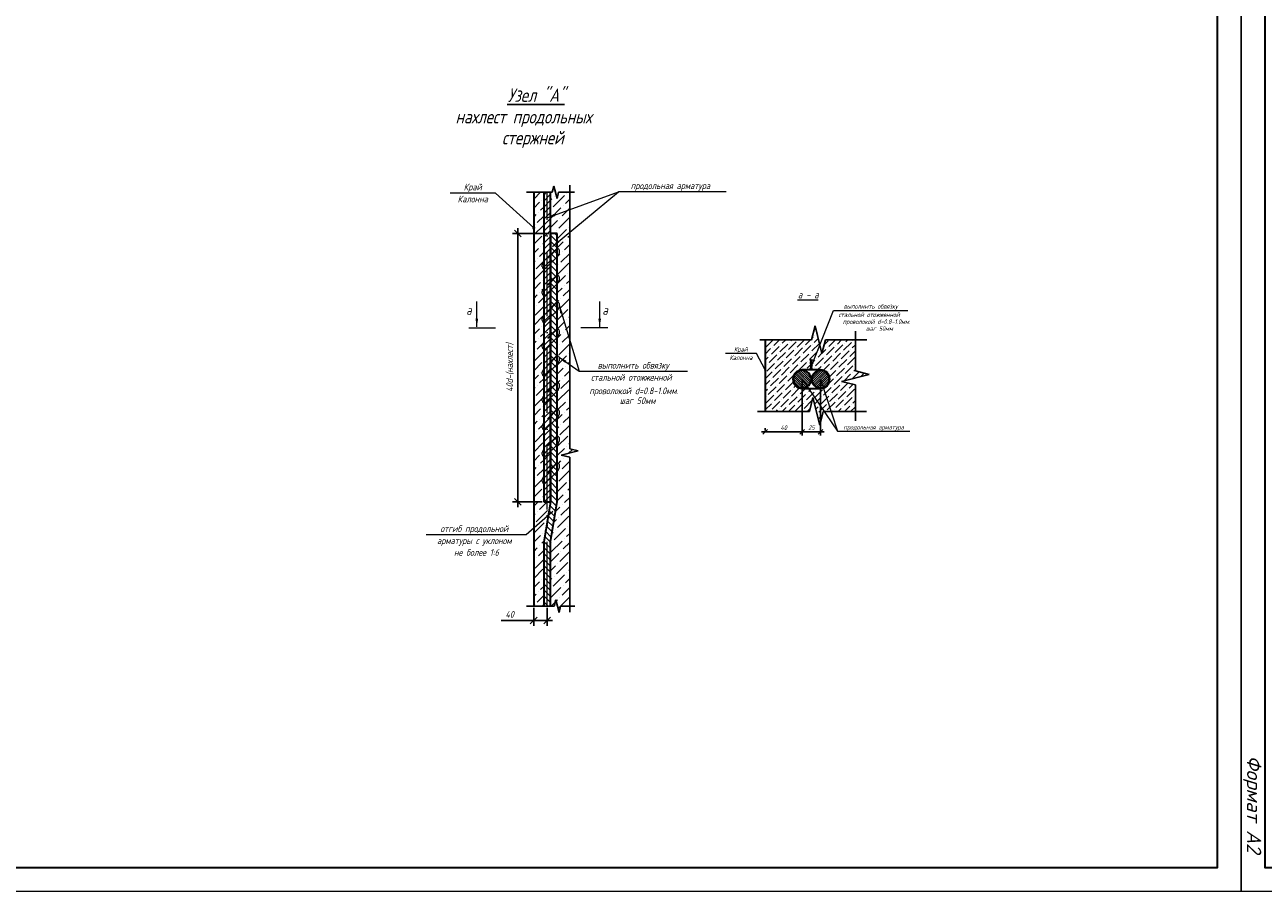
# Model space of a CAD drawing. Header units: millimetres. Extents: x -33345 to 4712671, y -3392 to 121473.
# Tile 1022 of 1056: x 4081035 to 4107090, y 44501 to 62730. Entities that reach past the tile are written whole.
import ezdxf
from ezdxf.enums import TextEntityAlignment as Align

# ---------------------------------------------------------------- set-up
doc = ezdxf.new("R2010")
doc.units = ezdxf.units.MM
doc.linetypes.add('ACAD_ISO10W100', pattern=[18, 12, -3, 0, -3])
doc.linetypes.add('HIDDEN', pattern=[0.375, 0.25, -0.125])
for name, color, linetype in [('$AUDIT_BAD_LAYER1', 7, 'Continuous'), ('_линия', 7, 'Continuous'), ('СПДС_РАЗМЕРЫ', 7, 'Continuous'), ('СПДС_СИМВОЛЫ', 7, 'Continuous')]:
    doc.layers.add(name, color=color, linetype=linetype)
for name, color, linetype, lineweight in [('.', 7, 'Continuous', 15), ('w-hatch', 7, 'Continuous', 0), ('w-line', 7, 'Continuous', 0), ('w-Армирования', 172, 'Continuous', 30), ('w-выноски', 7, 'Continuous', 0), ('w-текст', 7, 'Continuous', 0), ('СПДС_w-ось', 4, 'Continuous', 0)]:
    doc.layers.add(name, color=color, linetype=linetype, lineweight=lineweight)
doc.styles.add('X-U-RW-01$0$StyleROMANS', font='GOTHIC.TTF')
doc.styles.add('ГОСТ 2.304', font='cs_gost2304.shx', dxfattribs={"oblique": 15})
doc.styles.add('Тохир', font='isocpeui.ttf', dxfattribs={"oblique": 2, "height": 250})

# ---------------------------------------------------------------- blocks, each defined once
blk = doc.blocks.new('srhet')
at = {"lineweight": 20}
blk.add_lwpolyline([(-49807960, 24193266), (-49748560, 24193266), (-49748560, 24235266), (-49807960, 24235266)], close=True, dxfattribs=at)
at = {"lineweight": 35}
blk.add_lwpolyline([(-49805960, 24193766), (-49749060, 24193766), (-49749060, 24234766), (-49805960, 24234766)], close=True, dxfattribs=at)
at = {"layer": '_линия', "color": 18, "lineweight": 0, "insert": (-49751418, 24193689), "char_height": 300, "width": 2427.67, "attachment_point": 1, "style": 'Тохир'}
blk.add_mtext('Формат А2', dxfattribs=at)
blk = doc.blocks.new('_Oblique')
at = {"color": 0, "linetype": 'ByBlock', "lineweight": -2}
blk.add_line((-0.5, -0.5), (0.5, 0.5), dxfattribs=at)
blk = doc.blocks.new('wetrtqerg')
at = {"layer": 'w-hatch', "linetype": 'Continuous', "ltscale": 1.5}
for p, q in [((3749636, -1048603), (3749586, -1048654)), ((3749711, -1048641), (3749586, -1048766)), ((3749711, -1048753), (3749586, -1048878)), ((3749711, -1048865), (3749586, -1048990)), ((3749711, -1048978), (3749586, -1049103)), ((3749711, -1049090), (3749586, -1049215)), ((3749711, -1049202), (3749586, -1049327)), ((3749711, -1049314), (3749586, -1049439)), ((3749711, -1049427), (3749586, -1049552)), ((3749711, -1049539), (3749586, -1049664)), ((3749836, -1049525), (3749711, -1049400)), ((3749836, -1049637), (3749711, -1049512)), ((3749836, -1049412), (3749793, -1049370)), ((3749711, -1049651), (3749586, -1049776)), ((3749711, -1049763), (3749586, -1049888)), ((3749836, -1049749), (3749711, -1049624)), ((3749836, -1049861), (3749711, -1049736)), ((3749648, -1049938), (3749586, -1050001)), ((3749711, -1049876), (3749648, -1049938)), ((3749711, -1049988), (3749648, -1050050)), ((3749836, -1049974), (3749711, -1049849)), ((3749836, -1050086), (3749711, -1049961)), ((3749648, -1050050), (3749586, -1050113)), ((3749648, -1050163), (3749586, -1050225)), ((3749711, -1050100), (3749648, -1050163)), ((3749711, -1050212), (3749648, -1050275)), ((3749836, -1050198), (3749711, -1050073)), ((3749836, -1050310), (3749711, -1050185)), ((3749648, -1050275), (3749586, -1050337)), ((3749648, -1050387), (3749586, -1050450)), ((3749711, -1050325), (3749648, -1050387)), ((3749711, -1050437), (3749648, -1050499)), ((3749836, -1050423), (3749711, -1050298)), ((3749836, -1050535), (3749711, -1050410)), ((3749648, -1050499), (3749586, -1050562)), ((3749648, -1050612), (3749586, -1050674)), ((3749711, -1050549), (3749648, -1050612)), ((3749711, -1050661), (3749648, -1050724)), ((3749836, -1050647), (3749711, -1050522)), ((3749780, -1050703), (3749711, -1050634)), ((3749648, -1050724), (3749586, -1050786)), ((3749648, -1050836), (3749586, -1050899)), ((3749711, -1050774), (3749648, -1050836)), ((3749711, -1050886), (3749648, -1050948)), ((3749724, -1050759), (3749711, -1050747)), ((3749747, -1050895), (3749711, -1050859)), ((3749804, -1050839), (3749724, -1050759)), ((3749836, -1050984), (3749747, -1050895)), ((3749836, -1050759), (3749780, -1050703)), ((3749836, -1050872), (3749804, -1050839)), ((3749648, -1050948), (3749586, -1051011)), ((3749648, -1051061), (3749586, -1051123)), ((3749711, -1050998), (3749648, -1051061)), ((3749711, -1051110), (3749648, -1051173)), ((3749836, -1051096), (3749711, -1050971)), ((3749836, -1051208), (3749711, -1051083)), ((3749648, -1051173), (3749586, -1051235)), ((3749648, -1051285), (3749586, -1051348)), ((3749711, -1051223), (3749648, -1051285)), ((3749711, -1051335), (3749648, -1051397)), ((3749836, -1051321), (3749711, -1051196)), ((3749836, -1051433), (3749711, -1051308)), ((3749648, -1051397), (3749586, -1051460)), ((3749648, -1051510), (3749586, -1051572)), ((3749648, -1051622), (3749586, -1051684)), ((3749711, -1051447), (3749648, -1051510)), ((3749711, -1051559), (3749648, -1051622)), ((3749836, -1051545), (3749711, -1051420)), ((3749832, -1051653), (3749711, -1051532)), ((3749648, -1051734), (3749586, -1051797)), ((3749648, -1051846), (3749586, -1051909)), ((3749711, -1051672), (3749648, -1051734)), ((3749711, -1051784), (3749648, -1051846)), ((3749775, -1051708), (3749711, -1051645)), ((3749719, -1051765), (3749711, -1051757)), ((3749799, -1051844), (3749719, -1051765)), ((3749836, -1051770), (3749775, -1051708)), ((3749836, -1051882), (3749799, -1051844)), ((3749836, -1051657), (3749832, -1051653)), ((3749648, -1051959), (3749586, -1052021)), ((3749648, -1052071), (3749586, -1052134)), ((3749711, -1051896), (3749648, -1051959)), ((3749711, -1052009), (3749648, -1052071)), ((3749742, -1051900), (3749711, -1051869)), ((3749836, -1052106), (3749711, -1051981)), ((3749836, -1051994), (3749742, -1051900)), ((3749648, -1052183), (3749586, -1052246)), ((3749648, -1052296), (3749586, -1052358)), ((3749711, -1052121), (3749648, -1052183)), ((3749711, -1052233), (3749648, -1052296)), ((3749836, -1052219), (3749711, -1052094)), ((3749836, -1052331), (3749711, -1052206)), ((3749648, -1052408), (3749586, -1052470)), ((3749648, -1052520), (3749586, -1052583)), ((3749711, -1052345), (3749648, -1052408)), ((3749711, -1052458), (3749648, -1052520)), ((3749836, -1052443), (3749711, -1052318)), ((3749836, -1052556), (3749711, -1052430)), ((3749826, -1052657), (3749711, -1052543)), ((3749648, -1052632), (3749586, -1052695)), ((3749648, -1052745), (3749586, -1052807)), ((3749711, -1052570), (3749648, -1052632)), ((3749711, -1052682), (3749648, -1052745)), ((3749770, -1052714), (3749711, -1052655)), ((3749713, -1052770), (3749711, -1052767)), ((3749793, -1052850), (3749713, -1052770)), ((3749836, -1052780), (3749770, -1052714)), ((3749836, -1052668), (3749826, -1052657)), ((3749648, -1052857), (3749586, -1052919)), ((3749648, -1052969), (3749586, -1053032)), ((3749711, -1052794), (3749648, -1052857)), ((3749711, -1052907), (3749648, -1052969)), ((3749737, -1052905), (3749711, -1052879)), ((3749836, -1053117), (3749711, -1052992)), ((3749836, -1053005), (3749737, -1052905)), ((3749836, -1052892), (3749793, -1052850)), ((3749648, -1053081), (3749586, -1053144)), ((3749648, -1053194), (3749586, -1053256)), ((3749711, -1053019), (3749648, -1053081)), ((3749711, -1053131), (3749648, -1053194)), ((3749836, -1053229), (3749711, -1053104)), ((3749836, -1053341), (3749711, -1053216)), ((3749648, -1053306), (3749586, -1053368)), ((3749648, -1053418), (3749586, -1053481)), ((3749711, -1053243), (3749648, -1053306)), ((3749711, -1053356), (3749648, -1053418)), ((3749711, -1053468), (3749648, -1053530)), ((3749836, -1053454), (3749711, -1053329)), ((3749836, -1053566), (3749711, -1053441)), ((3749648, -1053530), (3749586, -1053593)), ((3749648, -1053643), (3749586, -1053705)), ((3749711, -1053580), (3749648, -1053643)), ((3749711, -1053692), (3749648, -1053755)), ((3749820, -1053662), (3749711, -1053553)), ((3749764, -1053719), (3749711, -1053665)), ((3749836, -1053678), (3749820, -1053662)), ((3749648, -1053755), (3749586, -1053817)), ((3749648, -1053867), (3749586, -1053930)), ((3749711, -1053805), (3749648, -1053867)), ((3749711, -1053917), (3749648, -1053979)), ((3749788, -1053855), (3749711, -1053778)), ((3749732, -1053910), (3749711, -1053890)), ((3749836, -1054015), (3749732, -1053910)), ((3749836, -1053790), (3749764, -1053719)), ((3749836, -1053903), (3749788, -1053855)), ((3749648, -1053979), (3749586, -1054042)), ((3749648, -1054092), (3749586, -1054154)), ((3749711, -1054029), (3749648, -1054092)), ((3749711, -1054141), (3749648, -1054204)), ((3749836, -1054127), (3749711, -1054002)), ((3749836, -1054239), (3749711, -1054114)), ((3749648, -1054204), (3749586, -1054266)), ((3749648, -1054316), (3749595, -1054370)), ((3749711, -1054254), (3749648, -1054316)), ((3749711, -1054366), (3749707, -1054370)), ((3749836, -1054352), (3749711, -1054227)), ((3749823, -1054450), (3749711, -1054339)), ((3749790, -1054643), (3749683, -1054536)), ((3749807, -1054547), (3749699, -1054439)), ((3749742, -1054931), (3749635, -1054824)), ((3749758, -1054835), (3749651, -1054728)), ((3749774, -1054739), (3749667, -1054632)), ((3749711, -1055125), (3749603, -1055017)), ((3749726, -1055028), (3749619, -1054920)), ((3749711, -1055349), (3749586, -1055224)), ((3749711, -1055237), (3749587, -1055113)), ((3749711, -1055461), (3749586, -1055336)), ((3749711, -1055574), (3749586, -1055449)), ((3749711, -1055686), (3749586, -1055561)), ((3749711, -1055798), (3749586, -1055673)), ((3749711, -1055910), (3749586, -1055785)), ((3749711, -1056023), (3749586, -1055898)), ((3749711, -1056135), (3749586, -1056010)), ((3749711, -1056247), (3749586, -1056122)), ((3749667, -1056315), (3749586, -1056234))]:
    blk.add_line(p, q, dxfattribs=at)
at = {"layer": 'w-line', "color": 0, "lineweight": 30, "ltscale": 100}
blk.add_line((3749398, -1048603), (3749398, -1056315), dxfattribs=at)
at = {"layer": 'w-line', "linetype": 'Continuous', "ltscale": 100}
for p, q in [((3749398, -1048729), (3749524, -1048603)), ((3749762, -1048534), (3749781, -1048515)), ((3750012, -1048620), (3750012, -1048620)), ((3749398, -1048897), (3749507, -1048789)), ((3749549, -1048747), (3749549, -1048747)), ((3749711, -1048753), (3749739, -1048726)), ((3749760, -1048873), (3749970, -1048662)), ((3749781, -1048684), (3749781, -1048684)), ((3749949, -1048852), (3749949, -1048852)), ((3749991, -1048810), (3750069, -1048732)), ((3749398, -1049066), (3749444, -1049020)), ((3749465, -1049168), (3749586, -1049047)), ((3749486, -1048978), (3749486, -1048978)), ((3749528, -1048936), (3749586, -1048878)), ((3749711, -1049090), (3749907, -1048894)), ((3749717, -1048915), (3749717, -1048915)), ((3749865, -1049273), (3750069, -1049069)), ((3749886, -1049083), (3749886, -1049083)), ((3749928, -1049041), (3750069, -1048900)), ((3749402, -1049399), (3749586, -1049215)), ((3749423, -1049210), (3749423, -1049210)), ((3749711, -1049258), (3749844, -1049126)), ((3749836, -1049470), (3750012, -1049294)), ((3750054, -1049252), (3750054, -1049252)), ((3749398, -1049571), (3749549, -1049420)), ((3749768, -1049370), (3749781, -1049357)), ((3749823, -1049315), (3749823, -1049315)), ((3749836, -1049638), (3749949, -1049525)), ((3749991, -1049483), (3749991, -1049483)), ((3750033, -1049441), (3750069, -1049406)), ((3749398, -1049739), (3749486, -1049652)), ((3749507, -1049799), (3749586, -1049720)), ((3749528, -1049610), (3749528, -1049610)), ((3749570, -1049568), (3749586, -1049552)), ((3749856, -1049787), (3749886, -1049757)), ((3749907, -1049904), (3750069, -1049742)), ((3749928, -1049715), (3749928, -1049715)), ((3749970, -1049673), (3750069, -1049574)), ((3749398, -1049908), (3749423, -1049883)), ((3749444, -1050031), (3749586, -1049888)), ((3749465, -1049841), (3749465, -1049841)), ((3749844, -1050136), (3750054, -1049925)), ((3749865, -1049946), (3749865, -1049946)), ((3749398, -1050244), (3749586, -1050057)), ((3749402, -1050073), (3749402, -1050073)), ((3749836, -1050312), (3749991, -1050157)), ((3750033, -1050115), (3750033, -1050115)), ((3749398, -1050413), (3749528, -1050283)), ((3749549, -1050430), (3749586, -1050394)), ((3749570, -1050241), (3749570, -1050241)), ((3749836, -1050480), (3749928, -1050388)), ((3749949, -1050536), (3750069, -1050416)), ((3749970, -1050346), (3749970, -1050346)), ((3750012, -1050304), (3750069, -1050247)), ((3749398, -1050581), (3749465, -1050515)), ((3749486, -1050662), (3749586, -1050562)), ((3749507, -1050473), (3749507, -1050473)), ((3749836, -1050649), (3749865, -1050620)), ((3749886, -1050767), (3750069, -1050584)), ((3749907, -1050578), (3749907, -1050578)), ((3749398, -1050749), (3749402, -1050746)), ((3749398, -1051086), (3749570, -1050915)), ((3749423, -1050894), (3749586, -1050730)), ((3749444, -1050704), (3749444, -1050704)), ((3749836, -1050985), (3750033, -1050788)), ((3749844, -1050809), (3749844, -1050809)), ((3750054, -1050936), (3750069, -1050921)), ((3749398, -1051255), (3749507, -1051146)), ((3749549, -1051104), (3749549, -1051104)), ((3749836, -1051154), (3749970, -1051020)), ((3749991, -1051167), (3750069, -1051089)), ((3750012, -1050978), (3750012, -1050978)), ((3749398, -1051423), (3749444, -1051378)), ((3749486, -1051335), (3749486, -1051335)), ((3749528, -1051293), (3749586, -1051235)), ((3749836, -1051322), (3749907, -1051251)), ((3749928, -1051399), (3750069, -1051258)), ((3749949, -1051209), (3749949, -1051209)), ((3749402, -1051756), (3749586, -1051572)), ((3749423, -1051567), (3749423, -1051567)), ((3749465, -1051525), (3749586, -1051404)), ((3749836, -1051491), (3749844, -1051483)), ((3749865, -1051630), (3750069, -1051426)), ((3749886, -1051441), (3749886, -1051441)), ((3750054, -1051609), (3750054, -1051609)), ((3749398, -1051928), (3749549, -1051777)), ((3749836, -1051827), (3750012, -1051651)), ((3749991, -1051841), (3749991, -1051841)), ((3750033, -1051799), (3750069, -1051763)), ((3749398, -1052096), (3749486, -1052009)), ((3749507, -1052156), (3749586, -1052077)), ((3749528, -1051967), (3749528, -1051967)), ((3749836, -1051996), (3749949, -1051883)), ((3749928, -1052072), (3749928, -1052072)), ((3749970, -1052030), (3750069, -1051931)), ((3749398, -1052265), (3749423, -1052241)), ((3749444, -1052388), (3749586, -1052246)), ((3749465, -1052198), (3749465, -1052198)), ((3749836, -1052164), (3749886, -1052114)), ((3749844, -1052493), (3750054, -1052283)), ((3749865, -1052304), (3749865, -1052304)), ((3749907, -1052262), (3750069, -1052100)), ((3749398, -1052602), (3749586, -1052414)), ((3749402, -1052430), (3749402, -1052430)), ((3749851, -1052654), (3749991, -1052514)), ((3750033, -1052472), (3750033, -1052472)), ((3749398, -1052770), (3749528, -1052640)), ((3749549, -1052788), (3749586, -1052751)), ((3749570, -1052598), (3749570, -1052598)), ((3749836, -1052838), (3749928, -1052746)), ((3749949, -1052893), (3750069, -1052773)), ((3749970, -1052704), (3749970, -1052704)), ((3750012, -1052661), (3750069, -1052605)), ((3749398, -1052938), (3749465, -1052872)), ((3749486, -1053019), (3749560, -1052945)), ((3749507, -1052830), (3749507, -1052830)), ((3749836, -1053006), (3749865, -1052977)), ((3749886, -1053125), (3750069, -1052942)), ((3749907, -1052935), (3749907, -1052935)), ((3749398, -1053107), (3749402, -1053103)), ((3749423, -1053251), (3749586, -1053088)), ((3749444, -1053061), (3749444, -1053061)), ((3749836, -1053343), (3750033, -1053146)), ((3749844, -1053167), (3749844, -1053167)), ((3749398, -1053444), (3749570, -1053272)), ((3749549, -1053461), (3749549, -1053461)), ((3749836, -1053511), (3749970, -1053377)), ((3750012, -1053335), (3750012, -1053335)), ((3750049, -1053466), (3750120, -1053396)), ((3750054, -1053293), (3750069, -1053278)), ((3749398, -1053612), (3749507, -1053503)), ((3749486, -1053693), (3749486, -1053693)), ((3749528, -1053651), (3749586, -1053593)), ((3749858, -1053658), (3749907, -1053609)), ((3749928, -1053756), (3750069, -1053615)), ((3749949, -1053567), (3749949, -1053567)), ((3749991, -1053524), (3749995, -1053521)), ((3749398, -1053780), (3749444, -1053735)), ((3749423, -1053924), (3749423, -1053924)), ((3749465, -1053882), (3749586, -1053761)), ((3749836, -1053848), (3749844, -1053840)), ((3749865, -1053987), (3750069, -1053783)), ((3749886, -1053798), (3749886, -1053798)), ((3749398, -1054285), (3749549, -1054135)), ((3749402, -1054114), (3749559, -1053956)), ((3749836, -1054185), (3750012, -1054009)), ((3750033, -1054156), (3750069, -1054120)), ((3750054, -1053966), (3750054, -1053966)), ((3749398, -1054454), (3749486, -1054366)), ((3749507, -1054514), (3749648, -1054372)), ((3749528, -1054324), (3749528, -1054324)), ((3749570, -1054282), (3749586, -1054266)), ((3749648, -1054372), (3749651, -1054370)), ((3749836, -1054353), (3749949, -1054240)), ((3749970, -1054387), (3750069, -1054289)), ((3749991, -1054198), (3749991, -1054198)), ((3749398, -1054622), (3749423, -1054598)), ((3749444, -1054745), (3749648, -1054541)), ((3749465, -1054556), (3749465, -1054556)), ((3749648, -1054541), (3749654, -1054535)), ((3749806, -1054552), (3749886, -1054472)), ((3749907, -1054619), (3750069, -1054457)), ((3749928, -1054429), (3749928, -1054429)), ((3749398, -1054959), (3749591, -1054766)), ((3749402, -1054787), (3749402, -1054787)), ((3749633, -1054724), (3749633, -1054724)), ((3749772, -1054754), (3749823, -1054703)), ((3749844, -1054850), (3750054, -1054640)), ((3749865, -1054661), (3749865, -1054661)), ((3750033, -1054829), (3750033, -1054829)), ((3749398, -1055127), (3749528, -1054998)), ((3749570, -1054956), (3749570, -1054956)), ((3749612, -1054914), (3749622, -1054904)), ((3749738, -1054956), (3749760, -1054935)), ((3749781, -1055082), (3749991, -1054871)), ((3749802, -1054893), (3749802, -1054893)), ((3749970, -1055061), (3749970, -1055061)), ((3750012, -1055019), (3750069, -1054962)), ((3749398, -1055296), (3749465, -1055229)), ((3749486, -1055377), (3749586, -1055277)), ((3749507, -1055187), (3749507, -1055187)), ((3749549, -1055145), (3749588, -1055106)), ((3749717, -1055313), (3749928, -1055103)), ((3749739, -1055124), (3749739, -1055124)), ((3749886, -1055482), (3750069, -1055299)), ((3749907, -1055292), (3749907, -1055292)), ((3749949, -1055250), (3750069, -1055130)), ((3749398, -1055464), (3749402, -1055461)), ((3749423, -1055608), (3749586, -1055445)), ((3749444, -1055419), (3749444, -1055419)), ((3749711, -1055488), (3749865, -1055335)), ((3749823, -1055713), (3750033, -1055503)), ((3749844, -1055524), (3749844, -1055524)), ((3749398, -1055801), (3749570, -1055629)), ((3749711, -1055657), (3749802, -1055566)), ((3749760, -1055945), (3749970, -1055734)), ((3749781, -1055755), (3749781, -1055755)), ((3750012, -1055692), (3750012, -1055692)), ((3750054, -1055650), (3750069, -1055636)), ((3749398, -1055969), (3749507, -1055861)), ((3749528, -1056008), (3749586, -1055950)), ((3749549, -1055819), (3749549, -1055819)), ((3749711, -1055825), (3749739, -1055798)), ((3749711, -1056162), (3749907, -1055966)), ((3749717, -1055987), (3749717, -1055987)), ((3749928, -1056113), (3750069, -1055972)), ((3749949, -1055924), (3749949, -1055924)), ((3749991, -1055882), (3750069, -1055804)), ((3749398, -1056138), (3749444, -1056092)), ((3749465, -1056240), (3749586, -1056118)), ((3749486, -1056050), (3749486, -1056050)), ((3749818, -1056224), (3749844, -1056197)), ((3749865, -1056345), (3750069, -1056141)), ((3749886, -1056155), (3749886, -1056155)), ((3749423, -1056282), (3749423, -1056282)), ((3749558, -1056315), (3749586, -1056287)), ((3749726, -1056315), (3749800, -1056241))]:
    blk.add_line(p, q, dxfattribs=at)
at = {"layer": 'w-line', "color": 0, "ltscale": 1.5}
for p, q in [((3749829, -1049654), (3749829, -1049654)), ((3749872, -1049676), (3749870, -1049743)), ((3749559, -1049991), (3749559, -1049955)), ((3749586, -1049898), (3749586, -1049898)), ((3749843, -1049801), (3749621, -1050020)), ((3749829, -1050154), (3749829, -1050154)), ((3749872, -1050176), (3749870, -1050243)), ((3749559, -1050491), (3749559, -1050455)), ((3749586, -1050398), (3749586, -1050398)), ((3749843, -1050301), (3749621, -1050520)), ((3749829, -1050654), (3749829, -1050654)), ((3749872, -1050676), (3749870, -1050743)), ((3749586, -1050898), (3749586, -1050898)), ((3749843, -1050801), (3749621, -1051020)), ((3749559, -1050991), (3749559, -1050955)), ((3749829, -1051154), (3749829, -1051154)), ((3749843, -1051301), (3749621, -1051520)), ((3749872, -1051176), (3749870, -1051243)), ((3749559, -1051491), (3749559, -1051455)), ((3749586, -1051398), (3749586, -1051398)), ((3749843, -1051801), (3749621, -1052020)), ((3749829, -1051654), (3749829, -1051654)), ((3749872, -1051676), (3749870, -1051743)), ((3749559, -1051991), (3749559, -1051955)), ((3749586, -1051898), (3749586, -1051898)), ((3749843, -1052301), (3749621, -1052520)), ((3749829, -1052154), (3749829, -1052154)), ((3749872, -1052176), (3749870, -1052243)), ((3749559, -1052491), (3749559, -1052455)), ((3749586, -1052398), (3749586, -1052398)), ((3749829, -1052654), (3749829, -1052654)), ((3749872, -1052676), (3749870, -1052743)), ((3749559, -1052991), (3749559, -1052955)), ((3749586, -1052898), (3749586, -1052898)), ((3749843, -1052801), (3749621, -1053020)), ((3749829, -1053154), (3749829, -1053154)), ((3749872, -1053176), (3749870, -1053243)), ((3749559, -1053491), (3749559, -1053455)), ((3749586, -1053398), (3749586, -1053398)), ((3749843, -1053301), (3749621, -1053520)), ((3749829, -1053654), (3749829, -1053654)), ((3749872, -1053676), (3749870, -1053743)), ((3749586, -1053898), (3749586, -1053898)), ((3749843, -1053801), (3749621, -1054020)), ((3749559, -1053991), (3749559, -1053955))]:
    blk.add_line(p, q, dxfattribs=at)
for centre, radius, start, end in [((3749839, -1049687), 34.6, 18.7701, 107.2667), ((3749795, -1049743), 75, 309.3878, 0), ((3749634, -1049955), 75, 130.2735, 180), ((3749597, -1049991), 37.5, 180, 309.3878), ((3749839, -1050187), 34.6, 18.7701, 107.2667), ((3749634, -1050455), 75, 130.2735, 180), ((3749795, -1050243), 75, 309.3878, 0), ((3749597, -1050491), 37.5, 180, 309.3878), ((3749839, -1050687), 34.6, 18.7701, 107.2667), ((3749634, -1050955), 75, 130.2735, 180), ((3749795, -1050743), 75, 309.3878, 0), ((3749597, -1050991), 37.5, 180, 309.3878), ((3749839, -1051187), 34.6, 18.7701, 107.2667), ((3749795, -1051243), 75, 309.3878, 0), ((3749634, -1051455), 75, 130.2735, 180), ((3749597, -1051491), 37.5, 180, 309.3878), ((3749839, -1051687), 34.6, 18.7701, 107.2667), ((3749795, -1051743), 75, 309.3878, 0), ((3749634, -1051955), 75, 130.2735, 180), ((3749597, -1051991), 37.5, 180, 309.3878), ((3749839, -1052187), 34.6, 18.7701, 107.2667), ((3749795, -1052243), 75, 309.3878, 0), ((3749634, -1052455), 75, 130.2735, 180), ((3749597, -1052491), 37.5, 180, 309.3878), ((3749839, -1052687), 34.6, 18.7701, 107.2667), ((3749795, -1052743), 75, 309.3878, 0), ((3749634, -1052955), 75, 130.2735, 180), ((3749597, -1052991), 37.5, 180, 309.3878), ((3749839, -1053187), 34.6, 18.7701, 107.2667), ((3749634, -1053455), 75, 130.2735, 180), ((3749795, -1053243), 75, 309.3878, 0), ((3749597, -1053491), 37.5, 180, 309.3878), ((3749839, -1053687), 34.6, 18.7701, 107.2667), ((3749634, -1053955), 75, 130.2735, 180), ((3749795, -1053743), 75, 309.3878, 0), ((3749597, -1053991), 37.5, 180, 309.3878)]:
    blk.add_arc(centre, radius, start, end, dxfattribs=at)
at = {"layer": 'w-Армирования', "color": 0, "lineweight": 35, "ltscale": 1.5}
for p, q in [((3749586, -1048603), (3749586, -1054370)), ((3749711, -1054370), (3749711, -1048603)), ((3749836, -1049370), (3749711, -1049370)), ((3749711, -1049370), (3749711, -1054370)), ((3749836, -1054370), (3749836, -1049370)), ((3749711, -1054370), (3749586, -1055120)), ((3749586, -1054370), (3749711, -1054370)), ((3749711, -1055120), (3749836, -1054370)), ((3749586, -1055120), (3749586, -1056315)), ((3749711, -1056315), (3749711, -1055120))]:
    blk.add_line(p, q, dxfattribs=at)
at = {"layer": 'w-Армирования', "color": 0, "linetype": 'HIDDEN', "lineweight": 35, "ltscale": 1000}
for p, q in [((3749829, -1049654), (3749586, -1049898)), ((3749829, -1050154), (3749586, -1050398)), ((3749829, -1050654), (3749586, -1050898)), ((3749829, -1051154), (3749586, -1051398)), ((3749829, -1051654), (3749586, -1051898)), ((3749829, -1052154), (3749586, -1052398)), ((3749829, -1052654), (3749586, -1052898)), ((3749829, -1053154), (3749586, -1053398)), ((3749829, -1053654), (3749586, -1053898))]:
    blk.add_line(p, q, dxfattribs=at)
at = {"layer": 'СПДС_w-ось', "color": 0, "linetype": 'ACAD_ISO10W100', "lineweight": 13, "ltscale": 100}
blk.add_line((3749648, -1056315), (3749648, -1048603), dxfattribs=at)
at = {"layer": 'СПДС_РАЗМЕРЫ', "color": 0, "ltscale": 100}
for p, q in [((3749101, -1049270), (3749101, -1054470)), ((3749680, -1049370), (3749001, -1049370)), ((3749555, -1054370), (3749001, -1054370)), ((3749398, -1056346), (3749398, -1056683)), ((3749648, -1056346), (3749648, -1056683)), ((3748794, -1056583), (3749398, -1056583)), ((3749298, -1056583), (3749748, -1056583))]:
    blk.add_line(p, q, dxfattribs=at)
at = {"layer": 'СПДС_СИМВОЛЫ', "lineweight": 9, "ltscale": 4}
for p, q in [((3748684, -1048617), (3747840, -1048617)), ((3749398, -1049263), (3748684, -1048617)), ((3749648, -1049078), (3750977, -1048594)), ((3749747, -1049611), (3750977, -1048594)), ((3752984, -1048594), (3750977, -1048594)), ((3749871, -1050709), (3750244, -1051940)), ((3749872, -1051676), (3750244, -1051940)), ((3750244, -1051940), (3752263, -1051940)), ((3749754, -1054551), (3749260, -1054985)), ((3749260, -1054985), (3747391, -1054985))]:
    blk.add_line(p, q, dxfattribs=at)
at = {"layer": 'СПДС_СИМВОЛЫ', "linetype": 'Continuous', "ltscale": 100}
for p, q in [((3749266, -1048603), (3749745, -1048603)), ((3749745, -1048603), (3749774, -1048486)), ((3749774, -1048486), (3749833, -1048720)), ((3749833, -1048720), (3749862, -1048603)), ((3749862, -1048603), (3750160, -1048603)), ((3750069, -1048470), (3750069, -1053383)), ((3750225, -1053422), (3749913, -1053500)), ((3750069, -1053383), (3750225, -1053422)), ((3749913, -1053500), (3750069, -1053540)), ((3750069, -1053540), (3750069, -1056428)), ((3749782, -1056315), (3749811, -1056198)), ((3749811, -1056198), (3749870, -1056432)), ((3749264, -1056315), (3749782, -1056315)), ((3749870, -1056432), (3749899, -1056315)), ((3749899, -1056315), (3750162, -1056315))]:
    blk.add_line(p, q, dxfattribs=at)
at = {"layer": 'СПДС_СИМВОЛЫ', "linetype": 'Continuous', "lineweight": 9, "ltscale": 4}
for p, q in [((3748338, -1051111), (3748338, -1050636)), ((3750628, -1051111), (3750628, -1050636)), ((3748188, -1051129), (3748688, -1051129)), ((3750778, -1051129), (3750278, -1051129))]:
    blk.add_line(p, q, dxfattribs=at)
at = {"layer": 'СПДС_СИМВОЛЫ', "lineweight": 9, "ltscale": 4}
for start, end in [(0, 180), (180, 0)]:
    blk.add_arc((3749398, -1049263), 18.8, start, end, dxfattribs=at)
for points in [[(3749648, -1049078), (3749781, -1049003), (3749798, -1049050)], [(3749747, -1049611), (3749847, -1049496), (3749879, -1049535)], [(3749871, -1050709), (3749939, -1050846), (3749891, -1050860)], [(3749872, -1051676), (3750009, -1051742), (3749980, -1051783)], [(3749754, -1054551), (3749658, -1054669), (3749625, -1054632)]]:
    blk.add_solid(points, dxfattribs=at)
at = {"layer": 'СПДС_СИМВОЛЫ', "linetype": 'Continuous', "lineweight": 9, "ltscale": 4}
for points in [[(3748338, -1051111), (3748313, -1050961), (3748363, -1050961)], [(3750628, -1051111), (3750603, -1050961), (3750653, -1050961)]]:
    blk.add_solid(points, dxfattribs=at)
at = {"layer": 'СПДС_РАЗМЕРЫ', "color": 0, "ltscale": 100, "xscale": 125, "yscale": 125, "zscale": 125}
for p, rotation in [((3749101, -1049370), 90), ((3749101, -1054370), 270), ((3749398, -1056583), 180)]:
    blk.add_blockref('_Oblique', p, dxfattribs=dict(at, rotation=rotation))
blk.add_blockref('_Oblique', (3749648, -1056583), dxfattribs=at)
at = {"layer": '$AUDIT_BAD_LAYER1', "color": 0, "style": 'ГОСТ 2.304', "oblique": 15}
blk.add_text('%%UУзел "A"', height=250, dxfattribs=at).set_placement((3748916, -1046918))
at = {"layer": '$AUDIT_BAD_LAYER1', "style": 'ГОСТ 2.304', "oblique": 15}
for s, p in [('нахлест продольных', (3747941, -1047320)), ('стержней', (3748807, -1047711))]:
    blk.add_text(s, height=250, dxfattribs=at).set_placement(p)
at = {"layer": 'СПДС_СИМВОЛЫ', "color": 1, "lineweight": 9, "ltscale": 4, "style": 'ГОСТ 2.304', "oblique": 15}
for s, p in [('Край', (3748262, -1048567)), ('продольная арматура ', (3751980, -1048544)), ('выполнить обвязку', (3751253, -1051890)), ('отгиб продольной ', (3748326, -1054935))]:
    blk.add_text(s, height=125, dxfattribs=at).set_placement(p, align=Align.CENTER)
for s, p in [('Калонна', (3748262, -1048667)), ('стальной отожженной ', (3751253, -1051990)), ('проволокой d=0.8-1.0мм.  ', (3751334, -1052241)), ('шаг 50мм', (3751334, -1052426)), ('арматуры с уклоном ', (3748326, -1055035)), ('не более 1:6', (3748331, -1055253))]:
    blk.add_text(s, height=125, dxfattribs=at).set_placement(p, align=Align.TOP_CENTER)
at = {"layer": 'СПДС_СИМВОЛЫ', "color": 1, "linetype": 'Continuous', "lineweight": 9, "ltscale": 4, "style": 'ГОСТ 2.304', "oblique": 15}
for p in [(3748140, -1050886), (3750678, -1050886)]:
    blk.add_text('а', height=175, dxfattribs=at).set_placement(p)
at = {"layer": 'СПДС_РАЗМЕРЫ', "color": 0, "ltscale": 100, "insert": (3748956, -1051870), "char_height": 125, "attachment_point": 5, "rotation": 90, "style": 'ГОСТ 2.304', "bg_fill": 3, "box_fill_scale": 1.1, "bg_fill_color": 256, "bg_fill_true_color": 13158600, "bg_fill_transparency": 0}
blk.add_mtext('\\A1;40d-(нахлест)', dxfattribs=at)
at = {"layer": 'СПДС_РАЗМЕРЫ', "color": 0, "ltscale": 100, "insert": (3748950, -1056470), "char_height": 125, "attachment_point": 5, "style": 'ГОСТ 2.304', "bg_fill": 3, "box_fill_scale": 1.1, "bg_fill_color": 256, "bg_fill_true_color": 13158600, "bg_fill_transparency": 0}
blk.add_mtext('\\A1;40', dxfattribs=at)
blk = doc.blocks.new('wgh')
at = {"layer": 'w-line', "linetype": 'Continuous', "ltscale": 100}
for p, q in [((3759799, -1060546), (3759842, -1060503)), ((3758476, -1061028), (3758685, -1060819)), ((3758495, -1060840), (3758495, -1060840)), ((3758706, -1060966), (3758862, -1060810)), ((3758937, -1060903), (3759030, -1060810)), ((3759169, -1060840), (3759199, -1060810)), ((3759337, -1061008), (3759536, -1060810)), ((3759358, -1060819), (3759358, -1060819)), ((3759569, -1060945), (3759704, -1060810)), ((3759743, -1060771), (3759779, -1060734)), ((3759800, -1060882), (3759911, -1060771)), ((3759821, -1060692), (3759821, -1060692)), ((3759863, -1060650), (3759877, -1060636)), ((3760074, -1060944), (3760179, -1060840)), ((3760200, -1060987), (3760377, -1060810)), ((3760432, -1060924), (3760546, -1060810)), ((3760663, -1060861), (3760714, -1060810)), ((3760853, -1060840), (3760853, -1060840)), ((3758476, -1061196), (3758622, -1061050)), ((3758643, -1061198), (3758853, -1060987)), ((3758664, -1061008), (3758664, -1061008)), ((3758811, -1061366), (3759022, -1061155)), ((3758832, -1061176), (3758832, -1061176)), ((3758874, -1061134), (3759085, -1060924)), ((3758895, -1060945), (3758895, -1060945)), ((3759043, -1061303), (3759253, -1061092)), ((3759064, -1061113), (3759064, -1061113)), ((3759106, -1061071), (3759316, -1060861)), ((3759127, -1060882), (3759127, -1060882)), ((3759274, -1061240), (3759485, -1061029)), ((3759295, -1061050), (3759295, -1061050)), ((3759506, -1061176), (3759716, -1060966)), ((3759527, -1060987), (3759527, -1060987)), ((3759674, -1061345), (3759884, -1061134)), ((3759695, -1061155), (3759695, -1061155)), ((3759737, -1061113), (3759945, -1060906)), ((3759758, -1060924), (3759758, -1060924)), ((3759906, -1061282), (3760012, -1061175)), ((3759927, -1061092), (3759927, -1061092)), ((3759969, -1061050), (3759978, -1061041)), ((3760018, -1061169), (3760116, -1061071)), ((3760137, -1061219), (3760348, -1061008)), ((3760158, -1061029), (3760158, -1061029)), ((3760305, -1061387), (3760516, -1061176)), ((3760369, -1061155), (3760579, -1060945)), ((3760390, -1060966), (3760390, -1060966)), ((3760537, -1061324), (3760747, -1061113)), ((3760558, -1061134), (3760558, -1061134)), ((3760600, -1061092), (3760811, -1060882)), ((3760621, -1060903), (3760621, -1060903)), ((3760768, -1061261), (3760919, -1061110)), ((3760790, -1061071), (3760790, -1061071)), ((3760832, -1061029), (3760919, -1060942)), ((3758476, -1061364), (3758558, -1061282)), ((3758476, -1061533), (3758495, -1061513)), ((3758516, -1061661), (3758727, -1061450)), ((3758537, -1061471), (3758537, -1061471)), ((3758580, -1061429), (3758790, -1061219)), ((3758601, -1061240), (3758601, -1061240)), ((3758748, -1061597), (3758958, -1061387)), ((3758769, -1061408), (3758769, -1061408)), ((3758979, -1061534), (3759190, -1061324)), ((3759000, -1061345), (3759000, -1061345)), ((3759148, -1061703), (3759358, -1061492)), ((3759169, -1061513), (3759169, -1061513)), ((3759211, -1061471), (3759421, -1061261)), ((3759232, -1061282), (3759232, -1061282)), ((3759382, -1061637), (3759590, -1061429)), ((3759400, -1061450), (3759400, -1061450)), ((3759442, -1061408), (3759653, -1061198)), ((3759464, -1061219), (3759464, -1061219)), ((3759611, -1061576), (3759718, -1061469)), ((3759632, -1061387), (3759632, -1061387)), ((3759754, -1061434), (3759821, -1061366)), ((3759842, -1061513), (3760053, -1061303)), ((3759863, -1061324), (3759863, -1061324)), ((3760032, -1061492), (3760032, -1061492)), ((3760059, -1061633), (3760221, -1061471)), ((3760074, -1061450), (3760284, -1061240)), ((3760095, -1061261), (3760095, -1061261)), ((3760242, -1061618), (3760453, -1061408)), ((3760263, -1061429), (3760263, -1061429)), ((3760326, -1061198), (3760326, -1061198)), ((3760474, -1061555), (3760684, -1061345)), ((3760495, -1061366), (3760495, -1061366)), ((3760642, -1061724), (3760853, -1061513)), ((3760705, -1061492), (3760916, -1061282)), ((3760726, -1061303), (3760726, -1061303)), ((3760895, -1061471), (3760895, -1061471)), ((3758476, -1061869), (3758664, -1061682)), ((3758622, -1062060), (3758832, -1061850)), ((3758685, -1061829), (3758895, -1061618)), ((3758706, -1061640), (3758706, -1061640)), ((3758853, -1061997), (3759064, -1061787)), ((3758874, -1061808), (3758874, -1061808)), ((3758916, -1061766), (3759127, -1061555)), ((3758937, -1061576), (3758937, -1061576)), ((3759085, -1061934), (3759234, -1061784)), ((3759106, -1061745), (3759106, -1061745)), ((3759569, -1061618), (3759569, -1061618)), ((3759736, -1061619), (3759758, -1061597)), ((3759800, -1061555), (3759800, -1061555)), ((3759905, -1061619), (3759990, -1061534)), ((3760200, -1061661), (3760200, -1061661)), ((3760224, -1061805), (3760390, -1061640)), ((3760348, -1062018), (3760558, -1061808)), ((3760369, -1061829), (3760369, -1061829)), ((3760411, -1061787), (3760621, -1061576)), ((3760432, -1061597), (3760432, -1061597)), ((3760600, -1061766), (3760600, -1061766)), ((3760615, -1061919), (3760790, -1061745)), ((3760663, -1061534), (3760663, -1061534)), ((3760832, -1061703), (3760832, -1061703)), ((3760840, -1061863), (3761021, -1061682)), ((3760874, -1061661), (3760919, -1061615)), ((3761064, -1061807), (3761156, -1061715)), ((3761289, -1061750), (3761291, -1061748)), ((3758476, -1062038), (3758601, -1061913)), ((3758476, -1062206), (3758537, -1062145)), ((3758558, -1062292), (3758769, -1062082)), ((3758580, -1062103), (3758580, -1062103)), ((3758643, -1061871), (3758643, -1061871)), ((3758790, -1062229), (3759000, -1062018)), ((3758811, -1062039), (3758811, -1062039)), ((3759022, -1062166), (3759229, -1061958)), ((3759043, -1061976), (3759043, -1061976)), ((3759190, -1062334), (3759398, -1062126)), ((3759211, -1062145), (3759211, -1062145)), ((3759253, -1062103), (3759293, -1062062)), ((3759421, -1062271), (3759555, -1062138)), ((3759653, -1062208), (3759723, -1062138)), ((3759821, -1062376), (3760032, -1062166)), ((3759884, -1062145), (3759892, -1062138)), ((3760053, -1062313), (3760263, -1062103)), ((3760074, -1062124), (3760074, -1062124)), ((3760212, -1061986), (3760326, -1061871)), ((3760284, -1062250), (3760495, -1062039)), ((3760305, -1062060), (3760305, -1062060)), ((3760516, -1062187), (3760722, -1061981)), ((3760537, -1061997), (3760537, -1061997)), ((3760579, -1061955), (3760587, -1061947)), ((3760684, -1062355), (3760895, -1062145)), ((3760705, -1062166), (3760705, -1062166)), ((3760747, -1062124), (3760856, -1062015)), ((3758495, -1062524), (3758706, -1062313)), ((3758516, -1062334), (3758516, -1062334)), ((3758664, -1062692), (3758874, -1062481)), ((3758685, -1062502), (3758685, -1062502)), ((3758727, -1062460), (3758937, -1062250)), ((3758748, -1062271), (3758748, -1062271)), ((3758895, -1062629), (3759106, -1062418)), ((3758916, -1062439), (3758916, -1062439)), ((3758958, -1062397), (3759169, -1062187)), ((3758979, -1062208), (3758979, -1062208)), ((3759127, -1062566), (3759337, -1062355)), ((3759148, -1062376), (3759148, -1062376)), ((3759358, -1062502), (3759569, -1062292)), ((3759379, -1062313), (3759379, -1062313)), ((3759527, -1062671), (3759737, -1062460)), ((3759548, -1062481), (3759548, -1062481)), ((3759590, -1062439), (3759800, -1062229)), ((3759611, -1062250), (3759611, -1062250)), ((3759779, -1062418), (3759779, -1062418)), ((3759810, -1062556), (3759969, -1062397)), ((3759842, -1062187), (3759842, -1062187)), ((3759990, -1062545), (3760200, -1062334)), ((3760011, -1062355), (3760011, -1062355)), ((3760158, -1062713), (3760369, -1062502)), ((3760221, -1062481), (3760432, -1062271)), ((3760242, -1062292), (3760242, -1062292)), ((3760390, -1062650), (3760600, -1062439)), ((3760411, -1062460), (3760411, -1062460)), ((3760453, -1062418), (3760663, -1062208)), ((3760474, -1062229), (3760474, -1062229)), ((3760621, -1062587), (3760832, -1062376)), ((3760642, -1062397), (3760642, -1062397)), ((3760853, -1062524), (3760919, -1062457)), ((3760874, -1062334), (3760874, -1062334)), ((3760916, -1062292), (3760919, -1062289)), ((3758476, -1062711), (3758643, -1062545)), ((3758622, -1062734), (3758622, -1062734)), ((3758770, -1062754), (3758811, -1062713)), ((3758853, -1062671), (3758853, -1062671)), ((3758938, -1062754), (3759043, -1062650)), ((3759085, -1062608), (3759085, -1062608)), ((3759107, -1062754), (3759274, -1062587)), ((3759295, -1062734), (3759506, -1062524)), ((3759316, -1062545), (3759316, -1062545)), ((3759485, -1062713), (3759485, -1062713)), ((3759612, -1062754), (3759674, -1062692)), ((3759844, -1062691), (3759906, -1062629)), ((3759884, -1062818), (3759884, -1062818)), ((3759927, -1062776), (3760137, -1062566)), ((3759948, -1062587), (3759948, -1062587)), ((3760179, -1062524), (3760179, -1062524)), ((3760285, -1062754), (3760305, -1062734)), ((3760348, -1062692), (3760348, -1062692)), ((3760454, -1062754), (3760537, -1062671)), ((3760579, -1062629), (3760579, -1062629)), ((3760622, -1062754), (3760768, -1062608)), ((3760791, -1062754), (3760919, -1062625)), ((3760811, -1062566), (3760811, -1062566))]:
    blk.add_line(p, q, dxfattribs=at)
at = {"layer": 'w-line', "color": 0, "lineweight": 30, "ltscale": 100}
blk.add_line((3758476, -1060810), (3758476, -1062754), dxfattribs=at)
at = {"layer": 'w-выноски', "ltscale": 1.5}
for p, q in [((3759703, -1061346), (3759696, -1061351)), ((3759696, -1061432), (3759747, -1061346)), ((3759720, -1061391), (3759696, -1061351)), ((3759720, -1061472), (3759696, -1061432)), ((3759696, -1061588), (3759743, -1061510)), ((3759697, -1061510), (3759744, -1061432)), ((3759720, -1061548), (3759697, -1061510)), ((3759725, -1061383), (3759703, -1061346)), ((3759703, -1061346), (3759703, -1061346)), ((3759706, -1061432), (3759755, -1061351)), ((3759725, -1061463), (3759706, -1061432)), ((3759706, -1061588), (3759753, -1061510)), ((3759708, -1061510), (3759755, -1061432)), ((3759725, -1061539), (3759708, -1061510)), ((3759744, -1061432), (3759725, -1061400)), ((3759743, -1061510), (3759725, -1061481)), ((3759755, -1061432), (3759731, -1061391)), ((3759753, -1061510), (3759731, -1061472)), ((3759747, -1061346), (3759755, -1061351)), ((3759747, -1061346), (3759747, -1061346)), ((3759459, -1061652), (3759459, -1061629)), ((3759715, -1061619), (3759476, -1061619)), ((3759976, -1061629), (3759476, -1061629)), ((3759493, -1061652), (3759493, -1061629)), ((3759678, -1061620), (3759678, -1061619)), ((3759687, -1061620), (3759687, -1061619)), ((3759720, -1061629), (3759696, -1061588)), ((3759696, -1061588), (3759720, -1061629)), ((3759725, -1061619), (3759706, -1061588)), ((3759744, -1061588), (3759725, -1061556)), ((3759725, -1061619), (3759744, -1061588)), ((3759976, -1061619), (3759725, -1061619)), ((3759755, -1061588), (3759731, -1061548)), ((3759736, -1061619), (3759755, -1061588)), ((3759959, -1061652), (3759959, -1061629)), ((3759993, -1061652), (3759993, -1061629)), ((3759459, -1062105), (3759459, -1062128)), ((3759976, -1062129), (3759476, -1062129)), ((3759476, -1062138), (3759976, -1062138)), ((3759493, -1062105), (3759493, -1062128)), ((3759702, -1061861), (3759725, -1061861)), ((3759702, -1061896), (3759725, -1061896)), ((3759749, -1061861), (3759726, -1061861)), ((3759749, -1061896), (3759726, -1061896)), ((3759959, -1062105), (3759959, -1062128)), ((3759993, -1062105), (3759993, -1062128)), ((3760202, -1061861), (3760225, -1061861)), ((3760202, -1061896), (3760225, -1061896))]:
    blk.add_line(p, q, dxfattribs=at)
at = {"layer": 'w-выноски', "linetype": 'Continuous', "ltscale": 1.5}
for p, q in [((3759529, -1062099), (3759255, -1061825)), ((3759573, -1062084), (3759271, -1061781)), ((3759611, -1062061), (3759293, -1061743)), ((3759643, -1062033), (3759322, -1061711)), ((3759669, -1061998), (3759356, -1061685)), ((3759689, -1061958), (3759396, -1061666)), ((3759701, -1061910), (3759444, -1061653)), ((3759493, -1061642), (3759480, -1061629)), ((3759701, -1061850), (3759504, -1061653)), ((3759667, -1061755), (3759599, -1061688)), ((3759742, -1061896), (3759993, -1061645)), ((3759756, -1061821), (3759919, -1061659)), ((3759757, -1061941), (3760038, -1061660)), ((3759774, -1061984), (3760081, -1061677)), ((3759798, -1062020), (3760118, -1061701)), ((3759828, -1062051), (3760148, -1061730)), ((3759863, -1062076), (3760173, -1061766)), ((3759905, -1062094), (3760192, -1061807)), ((3759493, -1062124), (3759231, -1061861)), ((3759403, -1062094), (3759261, -1061952)), ((3759726, -1061874), (3759713, -1061861)), ((3759955, -1062105), (3760202, -1061857)), ((3759992, -1062128), (3759993, -1062127)), ((3760018, -1062102), (3760199, -1061921)), ((3760224, -1061896), (3760225, -1061894))]:
    blk.add_line(p, q, dxfattribs=at)
at = {"layer": 'w-выноски', "ltscale": 1.5}
for centre in [(3759476, -1061879), (3759976, -1061879)]:
    blk.add_circle(centre, 250, dxfattribs=at)
for centre, radius, start, end in [((3759476, -1061879), 259, 90, 270), ((3759476, -1061879), 227, 94.3012, 175.6988), ((3759476, -1061879), 227, 4.3012, 85.6988), ((3759976, -1061879), 227, 94.3012, 175.6988), ((3759976, -1061879), 259, 270, 90), ((3759976, -1061879), 227, 4.3012, 85.6988), ((3759476, -1061879), 227, 184.3012, 265.6988), ((3759476, -1061879), 227, 274.3012, 355.6988), ((3759976, -1061879), 227, 184.3012, 265.6988), ((3759976, -1061879), 227, 274.3012, 355.6988)]:
    blk.add_arc(centre, radius, start, end, dxfattribs=at)
at = {"layer": 'СПДС_РАЗМЕРЫ', "color": 0, "ltscale": 100}
for p, q in [((3759476, -1061910), (3759476, -1063404)), ((3759976, -1061910), (3759976, -1063404)), ((3758476, -1063273), (3758476, -1063204)), ((3759376, -1063304), (3760076, -1063304))]:
    blk.add_line(p, q, dxfattribs=at)
at = {"layer": 'СПДС_СИМВОЛЫ', "lineweight": 9, "ltscale": 4}
for p, q in [((3759711, -1061571), (3760325, -1060016)), ((3760325, -1060016), (3762343, -1060016)), ((3758237, -1061180), (3757393, -1061180)), ((3758476, -1061626), (3758237, -1061180)), ((3759476, -1061879), (3760436, -1063292)), ((3759976, -1061879), (3760436, -1063292)), ((3760436, -1063292), (3762393, -1063292))]:
    blk.add_line(p, q, dxfattribs=at)
at = {"layer": 'СПДС_СИМВОЛЫ', "linetype": 'Continuous', "ltscale": 100}
for p, q in [((3759733, -1060810), (3759827, -1060435)), ((3759827, -1060435), (3760014, -1061185)), ((3758327, -1060810), (3759733, -1060810)), ((3760014, -1061185), (3760108, -1060810)), ((3760108, -1060810), (3761233, -1060810)), ((3760919, -1060577), (3760919, -1061655)), ((3761294, -1061749), (3760544, -1061937)), ((3760919, -1061655), (3761294, -1061749)), ((3760544, -1061937), (3760919, -1062030)), ((3760919, -1062030), (3760919, -1063009)), ((3759672, -1062754), (3759766, -1062379)), ((3758266, -1062754), (3759672, -1062754)), ((3760047, -1062754), (3761219, -1062754))]:
    blk.add_line(p, q, dxfattribs=at)
at = {"layer": 'СПДС_СИМВОЛЫ', "lineweight": 9, "ltscale": 4}
for start, end in [(0, 180), (180, 0)]:
    blk.add_arc((3758476, -1061626), 18.8, start, end, dxfattribs=at)
for points in [[(3759711, -1061571), (3759743, -1061422), (3759789, -1061440)], [(3759476, -1061879), (3759581, -1061989), (3759539, -1062017)], [(3759976, -1061879), (3760046, -1062014), (3759998, -1062029)]]:
    blk.add_solid(points, dxfattribs=at)
at = {"layer": 'СПДС_РАЗМЕРЫ', "color": 0, "ltscale": 100, "xscale": 125, "yscale": 125, "zscale": 125, "rotation": 180}
for p in [(3758476, -1063304), (3759476, -1063304)]:
    blk.add_blockref('_Oblique', p, dxfattribs=at)
at = {"layer": 'СПДС_РАЗМЕРЫ', "color": 0, "ltscale": 100, "xscale": 125, "yscale": 125, "zscale": 125}
blk.add_blockref('_Oblique', (3759976, -1063304), dxfattribs=at)
at = {"layer": 'w-текст', "style": 'ГОСТ 2.304', "oblique": 15}
blk.add_text('%%Ua - a', height=200, dxfattribs=at).set_placement((3759641, -1059684), align=Align.CENTER)
at = {"layer": 'СПДС_СИМВОЛЫ', "color": 1, "lineweight": 9, "ltscale": 4, "style": 'ГОСТ 2.304', "oblique": 15}
for s, p in [('выполнить обвязку', (3761334, -1059966)), ('Край', (3757815, -1061130)), ('продольная арматура', (3761415, -1063242))]:
    blk.add_text(s, height=125, dxfattribs=at).set_placement(p, align=Align.CENTER)
for s, p in [('стальной отожженной ', (3761334, -1060066)), ('проволокой d=0.8-1.0мм.  ', (3761572, -1060256)), ('шаг 50мм', (3761572, -1060441)), ('Калонна', (3757815, -1061230))]:
    blk.add_text(s, height=125, dxfattribs=at).set_placement(p, align=Align.TOP_CENTER)
at = {"layer": 'СПДС_РАЗМЕРЫ', "color": 0, "ltscale": 100, "insert": (3759726, -1063192), "char_height": 125, "attachment_point": 5, "style": 'ГОСТ 2.304', "bg_fill": 3, "box_fill_scale": 1.1, "bg_fill_color": 256, "bg_fill_true_color": 13158600, "bg_fill_transparency": 0}
blk.add_mtext('\\A1;25', dxfattribs=at)
at = {"layer": 'w-line', "linetype": 'Continuous', "ltscale": 100}
for p, q in [((3759911, -1062960), (3760024, -1062848)), ((3759945, -1063095), (3759967, -1063072))]:
    blk.add_line(p, q, dxfattribs=at)
at = {"layer": 'СПДС_РАЗМЕРЫ', "color": 0, "ltscale": 100}
for p, q in [((3759476, -1061910), (3759476, -1063404)), ((3758376, -1063304), (3759576, -1063304))]:
    blk.add_line(p, q, dxfattribs=at)
at = {"layer": 'СПДС_СИМВОЛЫ', "linetype": 'Continuous', "ltscale": 100}
for p, q in [((3759766, -1062379), (3759953, -1063129)), ((3759953, -1063129), (3760047, -1062754))]:
    blk.add_line(p, q, dxfattribs=at)
at = {"layer": 'СПДС_РАЗМЕРЫ', "color": 0, "ltscale": 100, "xscale": 125, "yscale": 125, "zscale": 125}
blk.add_blockref('_Oblique', (3759476, -1063304), dxfattribs=at)
at = {"layer": 'СПДС_РАЗМЕРЫ', "color": 0, "ltscale": 100, "insert": (3758976, -1063192), "char_height": 125, "attachment_point": 5, "style": 'ГОСТ 2.304', "bg_fill": 3, "box_fill_scale": 1.1, "bg_fill_color": 256, "bg_fill_true_color": 13158600, "bg_fill_transparency": 0}
blk.add_mtext('\\A1;40', dxfattribs=at)

msp = doc.modelspace()

# ---------------------------------------------------------------- block references
at = {"layer": '_линия', "color": 18, "lineweight": 0, "rotation": 270}
for p in [(-20128640.753, -49704059.044), (-20086640.753, -49704059.044)]:
    msp.add_blockref('srhet', p, dxfattribs=at)

# ---------------------------------------------------------------- texts
at = {"layer": '.', "insert": (3717455.179, 52161.969), "char_height": 300, "width": 7399.29987, "attachment_point": 1, "style": 'X-U-RW-01$0$StyleROMANS'}
msp.add_mtext('\\pi1269.0585;{\\LАрматурная сетка СГ-1\\P\\pi288.19514;}(разработана на 1 пог.м. длины)', dxfattribs=at)

# ---------------------------------------------------------------- next in the draw order: block references
at = {"color": 0, "xscale": 1.128771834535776, "yscale": 1.128771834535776, "zscale": 1.128771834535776}
msp.add_blockref('wetrtqerg', (-140473.372, 1242839.074, -3337391.576), dxfattribs=at)

# ---------------------------------------------------------------- next in the draw order: block references
at = {"color": 0, "xscale": 0.7756102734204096, "yscale": 0.7756102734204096, "zscale": 0.7756102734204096}
msp.add_blockref('wgh', (1181501.175, 878876.898, -1359241.5), dxfattribs=at)

doc.saveas('drawing.dxf')
